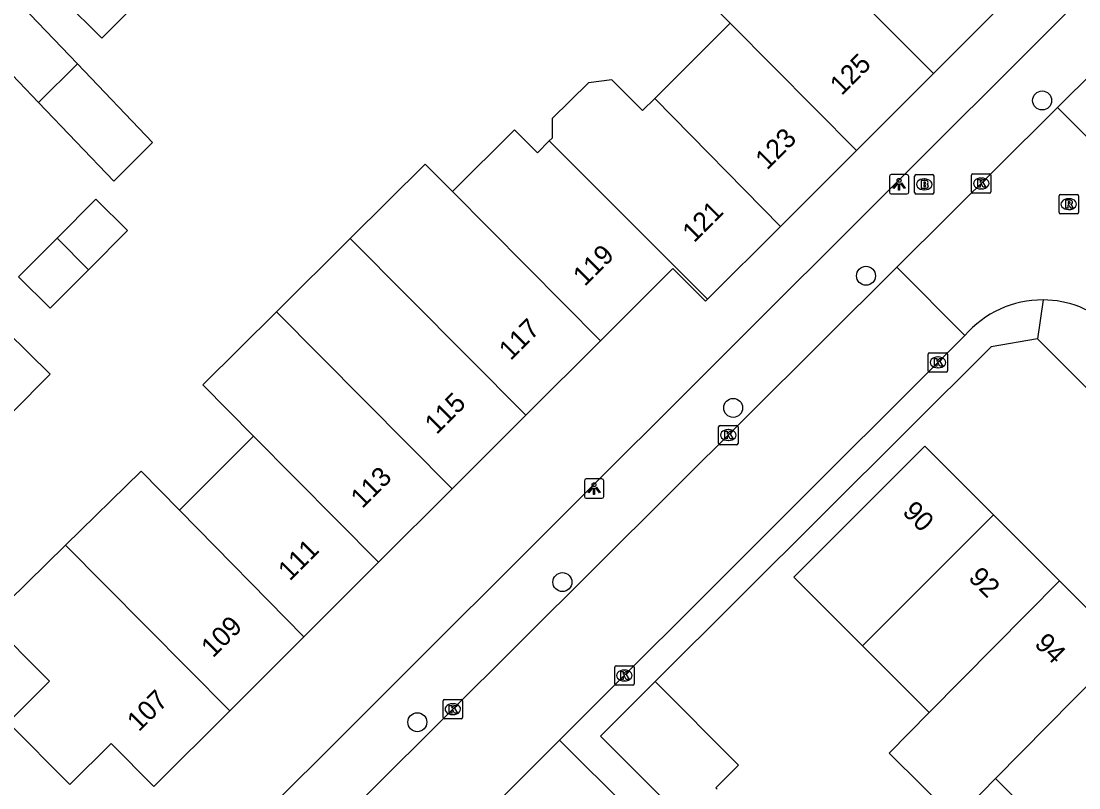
# Model space of a CAD drawing. Extents: x 159961 to 160856, y 382704 to 383353.
# Drawn here: x 160197.9 to 160252.4, y 383210.7 to 383250.2 of the extents above; entities that cross this region are included whole.
import ezdxf

# ---------------------------------------------------------------- set-up
doc = ezdxf.new("R2010")
doc.units = 0
for name, color, linetype in [('IMGEO_Boom', 7, 'Continuous'), ('IMGEO_Brandkraan', 7, 'Continuous'), ('IMGEO_Kolk', 7, 'Continuous'), ('IMGEO_Lichtpunt', 7, 'Continuous'), ('IMGEO_Pand', 7, 'Continuous'), ('IMGEO_Pand_nummerreeks', 7, 'Continuous'), ('IMGEO_Rijbaan_lokaal_open', 7, 'Continuous'), ('IMGEO_Rioolput', 7, 'Continuous'), ('IMGEO_Voetpad_open', 7, 'Continuous')]:
    doc.layers.add(name, color=color, linetype=linetype)

msp = doc.modelspace()

# ---------------------------------------------------------------- linework, layer by layer
at = {"layer": 'IMGEO_Boom'}
for centre in [(160250.477, 383246.087), (160241.403, 383237.06), (160234.562, 383230.254), (160225.766, 383221.283), (160218.293, 383214.067)]:
    msp.add_circle(centre, 0.489, dxfattribs=at)
at = {"layer": 'IMGEO_Brandkraan'}
for p, q in [((160243.905, 383241.342), (160243.905, 383242.194)), ((160243.98, 383242.268), (160244.832, 383242.268)), ((160244.393, 383242.048), (160244.418, 383242.048)), ((160244.906, 383242.194), (160244.906, 383241.342)), ((160244.832, 383241.268), (160243.98, 383241.268)), ((160244.416, 383241.488), (160244.391, 383241.488))]:
    msp.add_line(p, q, dxfattribs=at)
for points in [[(160243.905, 383241.342), (160243.905, 383242.194)], [(160243.98, 383242.268), (160244.832, 383242.268)], [(160244.253, 383241.968), (160244.253, 383241.568), (160244.466, 383241.568)], [(160244.484, 383241.968), (160244.253, 383241.968)], [(160244.432, 383241.887), (160244.378, 383241.887), (160244.378, 383241.811)], [(160244.378, 383241.811), (160244.431, 383241.811)], [(160244.906, 383242.194), (160244.906, 383241.342)], [(160244.832, 383241.268), (160243.98, 383241.268)], [(160244.44, 383241.735), (160244.378, 383241.735), (160244.378, 383241.654)], [(160244.378, 383241.654), (160244.44, 383241.654)]]:
    msp.add_lwpolyline(points, dxfattribs=at)
for centre, radius, start, end in [((160243.982, 383242.192), 0.0765, 91.552, 178.448), ((160243.982, 383242.192), 0.0765, 91.552, 178.448), ((160244.433, 383241.849), 0.0379, 267.8285, 90.9355), ((160244.488, 383241.823), 0.145, 59.4692, 91.5367), ((160244.513, 383241.87), 0.0922, 285.5137, 58.1501), ((160244.518, 383241.678), 0.105, 301.3115, 78.989), ((160244.83, 383242.192), 0.0765, 1.552, 88.448), ((160244.83, 383242.192), 0.0765, 1.552, 88.448), ((160243.982, 383241.344), 0.0765, 181.552, 268.448), ((160243.982, 383241.344), 0.0765, 181.552, 268.448), ((160244.441, 383241.694), 0.0404, 269.8759, 90.5077), ((160244.472, 383241.819), 0.251, 268.6676, 293.5347), ((160244.83, 383241.344), 0.0765, 271.552, 358.448), ((160244.83, 383241.344), 0.0765, 271.552, 358.448)]:
    msp.add_arc(centre, radius, start, end, dxfattribs=at)
for centre, major_axis, ratio, start_param, end_param in [((160244.392, 383241.768), (-0.387, 0.002), 0.722429, 4.712389, 7.853982), ((160244.417, 383241.768), (-0.39, 0.002), 0.717154, 1.570796, 4.712389)]:
    msp.add_ellipse(centre, major_axis=major_axis, ratio=ratio, start_param=start_param, end_param=end_param, dxfattribs=at)
at = {"layer": 'IMGEO_Kolk'}
for p, q in [((160246.913, 383242.315), (160247.765, 383242.315)), ((160246.838, 383241.389), (160246.838, 383242.241)), ((160247.326, 383242.095), (160247.351, 383242.095)), ((160247.839, 383242.241), (160247.839, 383241.389)), ((160247.765, 383241.315), (160246.913, 383241.315)), ((160247.349, 383241.535), (160247.324, 383241.535)), ((160244.608, 383232.172), (160244.608, 383233.024)), ((160244.683, 383233.098), (160245.535, 383233.098)), ((160245.609, 383233.024), (160245.609, 383232.172)), ((160245.096, 383232.878), (160245.121, 383232.878)), ((160245.535, 383232.098), (160244.683, 383232.098)), ((160245.119, 383232.318), (160245.094, 383232.318)), ((160233.811, 383228.429), (160233.811, 383229.281)), ((160233.886, 383229.355), (160234.738, 383229.355)), ((160234.812, 383229.281), (160234.812, 383228.429)), ((160234.299, 383229.135), (160234.324, 383229.135)), ((160234.738, 383228.355), (160233.886, 383228.355)), ((160234.322, 383228.575), (160234.297, 383228.575)), ((160228.459, 383216.049), (160228.459, 383216.901)), ((160228.534, 383216.975), (160229.386, 383216.975)), ((160228.947, 383216.755), (160228.972, 383216.755)), ((160229.46, 383216.901), (160229.46, 383216.049)), ((160228.97, 383216.195), (160228.945, 383216.195)), ((160229.386, 383215.975), (160228.534, 383215.975)), ((160219.62, 383214.31), (160219.62, 383215.162)), ((160219.695, 383215.236), (160220.547, 383215.236)), ((160220.621, 383215.162), (160220.621, 383214.31)), ((160220.108, 383215.016), (160220.133, 383215.016)), ((160220.547, 383214.236), (160219.695, 383214.236)), ((160220.131, 383214.456), (160220.106, 383214.456))]:
    msp.add_line(p, q, dxfattribs=at)
for points in [[(160246.913, 383242.315), (160247.765, 383242.315)], [(160246.838, 383241.389), (160246.838, 383242.241)], [(160247.159, 383242.015), (160247.282, 383242.015), (160247.282, 383241.864), (160247.412, 383242.015), (160247.576, 383242.015), (160247.43, 383241.864), (160247.583, 383241.615), (160247.431, 383241.615), (160247.346, 383241.779), (160247.282, 383241.712), (160247.282, 383241.615), (160247.159, 383241.615), (160247.159, 383242.015)], [(160247.839, 383242.241), (160247.839, 383241.389)], [(160247.765, 383241.315), (160246.913, 383241.315)], [(160244.608, 383232.172), (160244.608, 383233.024)], [(160244.683, 383233.098), (160245.535, 383233.098)], [(160245.609, 383233.024), (160245.609, 383232.172)], [(160244.929, 383232.798), (160245.052, 383232.798), (160245.052, 383232.647), (160245.182, 383232.798), (160245.346, 383232.798), (160245.2, 383232.647), (160245.353, 383232.398), (160245.201, 383232.398), (160245.116, 383232.562), (160245.052, 383232.495), (160245.052, 383232.398), (160244.929, 383232.398), (160244.929, 383232.798)], [(160245.535, 383232.098), (160244.683, 383232.098)], [(160233.811, 383228.429), (160233.811, 383229.281)], [(160233.886, 383229.355), (160234.738, 383229.355)], [(160234.812, 383229.281), (160234.812, 383228.429)], [(160234.132, 383229.055), (160234.255, 383229.055), (160234.255, 383228.904), (160234.385, 383229.055), (160234.549, 383229.055), (160234.403, 383228.904), (160234.556, 383228.655), (160234.404, 383228.655), (160234.319, 383228.819), (160234.255, 383228.752), (160234.255, 383228.655), (160234.132, 383228.655), (160234.132, 383229.055)], [(160234.738, 383228.355), (160233.886, 383228.355)], [(160228.459, 383216.049), (160228.459, 383216.901)], [(160228.534, 383216.975), (160229.386, 383216.975)], [(160229.46, 383216.901), (160229.46, 383216.049)], [(160228.78, 383216.675), (160228.903, 383216.675), (160228.903, 383216.524), (160229.033, 383216.675), (160229.197, 383216.675), (160229.051, 383216.524), (160229.204, 383216.275), (160229.052, 383216.275), (160228.967, 383216.439), (160228.903, 383216.372), (160228.903, 383216.275), (160228.78, 383216.275), (160228.78, 383216.675)], [(160229.386, 383215.975), (160228.534, 383215.975)], [(160219.62, 383214.31), (160219.62, 383215.162)], [(160219.695, 383215.236), (160220.547, 383215.236)], [(160220.621, 383215.162), (160220.621, 383214.31)], [(160219.941, 383214.936), (160220.064, 383214.936), (160220.064, 383214.785), (160220.194, 383214.936), (160220.358, 383214.936), (160220.212, 383214.785), (160220.365, 383214.536), (160220.213, 383214.536), (160220.128, 383214.7), (160220.064, 383214.633), (160220.064, 383214.536), (160219.941, 383214.536), (160219.941, 383214.936)], [(160220.547, 383214.236), (160219.695, 383214.236)]]:
    msp.add_lwpolyline(points, dxfattribs=at)
for centre, start, end in [((160246.915, 383242.239), 91.552, 178.448), ((160246.915, 383242.239), 91.552, 178.448), ((160247.763, 383242.239), 1.552, 88.448), ((160247.763, 383242.239), 1.552, 88.448), ((160246.915, 383241.391), 181.552, 268.448), ((160246.915, 383241.391), 181.552, 268.448), ((160247.763, 383241.391), 271.552, 358.448), ((160247.763, 383241.391), 271.552, 358.448), ((160244.685, 383233.022), 91.552, 178.448), ((160244.685, 383233.022), 91.552, 178.448), ((160245.533, 383233.022), 1.552, 88.448), ((160245.533, 383233.022), 1.552, 88.448), ((160244.685, 383232.174), 181.552, 268.448), ((160244.685, 383232.174), 181.552, 268.448), ((160245.533, 383232.174), 271.552, 358.448), ((160245.533, 383232.174), 271.552, 358.448), ((160233.888, 383229.279), 91.552, 178.448), ((160233.888, 383229.279), 91.552, 178.448), ((160234.736, 383229.279), 1.552, 88.448), ((160234.736, 383229.279), 1.552, 88.448), ((160233.888, 383228.431), 181.552, 268.448), ((160233.888, 383228.431), 181.552, 268.448), ((160234.736, 383228.431), 271.552, 358.448), ((160234.736, 383228.431), 271.552, 358.448), ((160228.536, 383216.899), 91.552, 178.448), ((160228.536, 383216.899), 91.552, 178.448), ((160229.384, 383216.899), 1.552, 88.448), ((160229.384, 383216.899), 1.552, 88.448), ((160228.536, 383216.051), 181.552, 268.448), ((160228.536, 383216.051), 181.552, 268.448), ((160229.384, 383216.051), 271.552, 358.448), ((160229.384, 383216.051), 271.552, 358.448), ((160219.697, 383215.16), 91.552, 178.448), ((160219.697, 383215.16), 91.552, 178.448), ((160220.545, 383215.16), 1.552, 88.448), ((160220.545, 383215.16), 1.552, 88.448), ((160219.697, 383214.312), 181.552, 268.448), ((160219.697, 383214.312), 181.552, 268.448), ((160220.545, 383214.312), 271.552, 358.448), ((160220.545, 383214.312), 271.552, 358.448)]:
    msp.add_arc(centre, 0.0765, start, end, dxfattribs=at)
for centre, major_axis, ratio, start_param, end_param in [((160247.325, 383241.815), (-0.387, 0.002), 0.722429, 4.712389, 7.853982), ((160247.35, 383241.815), (-0.39, 0.002), 0.717154, 1.570796, 4.712389), ((160245.095, 383232.598), (-0.387, 0.002), 0.722429, 4.712389, 7.853982), ((160245.12, 383232.598), (-0.39, 0.002), 0.717154, 1.570796, 4.712389), ((160234.298, 383228.855), (-0.387, 0.002), 0.722429, 4.712389, 7.853982), ((160234.323, 383228.855), (-0.39, 0.002), 0.717154, 1.570796, 4.712389), ((160228.946, 383216.475), (-0.387, 0.002), 0.722429, 4.712389, 7.853982), ((160228.971, 383216.475), (-0.39, 0.002), 0.717154, 1.570796, 4.712389), ((160220.107, 383214.736), (-0.387, 0.002), 0.722429, 4.712389, 7.853982), ((160220.132, 383214.736), (-0.39, 0.002), 0.717154, 1.570796, 4.712389)]:
    msp.add_ellipse(centre, major_axis=major_axis, ratio=ratio, start_param=start_param, end_param=end_param, dxfattribs=at)
at = {"layer": 'IMGEO_Lichtpunt'}
for p, q in [((160242.609, 383242.176), (160242.609, 383241.369)), ((160242.609, 383242.176), (160242.609, 383241.369)), ((160243.511, 383242.271), (160242.703, 383242.271)), ((160243.511, 383242.271), (160242.703, 383242.271)), ((160243.605, 383241.369), (160243.605, 383242.176)), ((160243.605, 383241.369), (160243.605, 383242.176)), ((160242.703, 383241.275), (160243.511, 383241.275)), ((160242.703, 383241.275), (160243.511, 383241.275)), ((160226.898, 383226.501), (160226.898, 383225.694)), ((160226.898, 383226.501), (160226.898, 383225.694)), ((160227.8, 383226.596), (160226.992, 383226.596)), ((160227.8, 383226.596), (160226.992, 383226.596)), ((160227.894, 383225.694), (160227.894, 383226.501)), ((160227.894, 383225.694), (160227.894, 383226.501)), ((160226.992, 383225.6), (160227.8, 383225.6)), ((160226.992, 383225.6), (160227.8, 383225.6))]:
    msp.add_line(p, q, dxfattribs=at)
for points in [[(160242.983, 383241.84), (160243.022, 383241.812), (160242.834, 383241.55), (160242.796, 383241.577), (160242.983, 383241.84)], [(160243.085, 383241.792), (160243.132, 383241.792), (160243.132, 383241.47), (160243.085, 383241.47), (160243.085, 383241.792)], [(160243.195, 383241.812), (160243.233, 383241.839), (160243.42, 383241.577), (160243.381, 383241.549), (160243.195, 383241.812)], [(160227.272, 383226.165), (160227.311, 383226.137), (160227.123, 383225.875), (160227.085, 383225.902), (160227.272, 383226.165)], [(160227.374, 383226.117), (160227.421, 383226.117), (160227.421, 383225.795), (160227.374, 383225.795), (160227.374, 383226.117)], [(160227.484, 383226.137), (160227.522, 383226.164), (160227.709, 383225.902), (160227.67, 383225.874), (160227.484, 383226.137)]]:
    msp.add_lwpolyline(points, dxfattribs=at)
for centre in [(160243.108, 383241.974), (160227.397, 383226.299)]:
    msp.add_circle(centre, 0.0994, dxfattribs=at)
for centre, start, end in [((160242.703, 383242.176), 90, 180), ((160242.703, 383242.176), 90, 180), ((160243.511, 383242.176), 0, 90), ((160243.511, 383242.176), 0, 90), ((160242.703, 383241.369), 180, 270), ((160242.703, 383241.369), 180, 270), ((160243.511, 383241.369), 270, 0), ((160243.511, 383241.369), 270, 360), ((160226.992, 383226.501), 90, 180), ((160226.992, 383226.501), 90, 180), ((160227.8, 383226.501), 0, 90), ((160227.8, 383226.501), 0, 90), ((160226.992, 383225.694), 180, 270), ((160226.992, 383225.694), 180, 270), ((160227.8, 383225.694), 270, 0), ((160227.8, 383225.694), 270, 360)]:
    msp.add_arc(centre, 0.0946, start, end, dxfattribs=at)
at = {"layer": 'IMGEO_Pand'}
for points in [[(160234.412, 383250.073), (160231.985, 383252.518), (160235.896, 383256.424), (160238.338, 383253.994)], [(160238.338, 383253.994), (160242.352, 383250), (160244.887, 383247.478)], [(160200.785, 383247.974), (160196.709, 383252.241), (160194.708, 383250.244), (160198.783, 383245.978)], [(160201.356, 383252.562), (160200.068, 383251.276), (160202.046, 383249.296), (160203.328, 383250.576)], [(160248.59, 383251.176), (160247.413, 383250), (160244.887, 383247.478)], [(160230.525, 383246.193), (160234.338, 383250), (160234.412, 383250.073)], [(160234.412, 383250.073), (160234.484, 383250), (160240.918, 383243.515)], [(160200.785, 383247.974), (160198.783, 383245.978)], [(160198.783, 383245.978), (160202.66, 383241.936), (160204.653, 383243.924), (160200.785, 383247.974)], [(160244.887, 383247.478), (160240.918, 383243.515)], [(160230.525, 383246.193), (160229.899, 383245.568), (160228.32, 383247.149), (160227.114, 383246.989), (160225.235, 383245.167), (160225.235, 383244.149), (160225.091, 383244.006)], [(160236.994, 383239.598), (160230.525, 383246.193)], [(160225.091, 383244.006), (160224.48, 383243.396), (160223.302, 383244.582), (160220.097, 383241.401)], [(160225.091, 383244.006), (160233.243, 383235.851)], [(160240.918, 383243.515), (160236.994, 383239.598)], [(160214.841, 383238.985), (160218.697, 383242.811), (160220.097, 383241.401)], [(160220.097, 383241.401), (160227.725, 383233.717)], [(160201.354, 383237.374), (160203.358, 383239.395), (160201.729, 383241.01), (160199.738, 383239.003)], [(160233.243, 383235.851), (160236.994, 383239.598)], [(160199.738, 383239.003), (160197.753, 383237), (160199.381, 383235.384), (160201.354, 383237.374)], [(160201.354, 383237.374), (160199.738, 383239.003)], [(160214.841, 383238.985), (160211.033, 383235.206)], [(160223.884, 383229.882), (160214.841, 383238.985)], [(160227.725, 383233.717), (160231.454, 383237.441), (160233.142, 383235.751), (160233.243, 383235.851)], [(160211.033, 383235.206), (160207.24, 383231.443), (160209.863, 383228.8)], [(160220.082, 383226.086), (160211.033, 383235.206)], [(160194.679, 383228.72), (160196.684, 383230.742), (160197.419, 383230.014), (160199.376, 383231.987), (160197.129, 383234.215), (160195.172, 383232.241), (160193.18, 383230.232)], [(160227.725, 383233.717), (160223.884, 383229.882)], [(160220.082, 383226.086), (160223.884, 383229.882)], [(160209.863, 383228.8), (160206.045, 383224.987)], [(160209.863, 383228.8), (160216.302, 383222.311)], [(160241.224, 383218.006), (160237.688, 383221.541), (160244.432, 383228.288), (160247.97, 383224.751)], [(160206.045, 383224.987), (160204.062, 383227.003), (160200.167, 383223.186)], [(160216.302, 383222.311), (160220.082, 383226.086)], [(160206.045, 383224.987), (160212.455, 383218.471)], [(160241.224, 383218.006), (160247.97, 383224.751)], [(160247.97, 383224.751), (160251.376, 383221.346)], [(160200.167, 383223.186), (160196.218, 383219.316), (160198.288, 383217.242), (160199.347, 383216.181), (160197.211, 383214.048), (160200.402, 383210.854), (160202.519, 383212.968), (160204.728, 383210.755), (160208.63, 383214.651)], [(160208.63, 383214.651), (160202.194, 383221.142), (160200.167, 383223.186)], [(160212.455, 383218.471), (160216.302, 383222.311)], [(160244.666, 383214.565), (160251.376, 383221.346)], [(160251.376, 383221.346), (160254.768, 383217.955)], [(160208.63, 383214.651), (160212.455, 383218.471)], [(160244.666, 383214.565), (160241.224, 383218.006)], [(160254.768, 383217.955), (160248.073, 383211.16)], [(160230.99, 383210.08), (160227.722, 383213.348), (160230.549, 383216.165)], [(160230.549, 383216.165), (160234.841, 383211.858), (160233.675, 383210.685), (160233.742, 383210.618)], [(160248.073, 383211.16), (160246.023, 383209.079), (160242.595, 383212.472), (160244.666, 383214.565)], [(160252.505, 383208.759), (160251.49, 383207.744), (160251.36, 383207.874), (160248.073, 383211.16)]]:
    msp.add_lwpolyline(points, dxfattribs=at)
at = {"layer": 'IMGEO_Rijbaan_lokaal_open'}
for points in [[(160251.269, 383245.72), (160250.989, 383245.448), (160242.997, 383237.496)], [(160273.314, 383223.64), (160251.269, 383245.72)], [(160242.997, 383237.496), (160208.066, 383202.745)], [(160242.997, 383237.496), (160246.497, 383233.978)], [(160246.497, 383233.978), (160225.625, 383213.136)], [(160213.03, 383200.523), (160225.625, 383213.136)]]:
    msp.add_lwpolyline(points, dxfattribs=at)
for centre, radius, start, end in [((160250.494, 383230.553), 5.264, 89.6559, 139.4118), ((160250.491, 383230.548), 5.269, 47.6466, 89.6245)]:
    msp.add_arc(centre, radius, start, end, dxfattribs=at)
at = {"layer": 'IMGEO_Rioolput'}
for p, q in [((160251.423, 383241.251), (160252.275, 383241.251)), ((160251.348, 383240.325), (160251.348, 383241.177)), ((160251.836, 383241.031), (160251.861, 383241.031)), ((160252.349, 383241.177), (160252.349, 383240.325)), ((160252.275, 383240.251), (160251.423, 383240.251)), ((160251.859, 383240.471), (160251.834, 383240.471))]:
    msp.add_line(p, q, dxfattribs=at)
for points in [[(160251.423, 383241.251), (160252.275, 383241.251)], [(160251.348, 383240.325), (160251.348, 383241.177)], [(160251.937, 383240.949), (160251.685, 383240.951), (160251.685, 383240.551)], [(160251.685, 383240.551), (160251.809, 383240.551), (160251.809, 383240.713), (160251.82, 383240.713)], [(160251.863, 383240.87), (160251.809, 383240.87), (160251.809, 383240.789)], [(160251.809, 383240.789), (160251.861, 383240.789)], [(160251.867, 383240.684), (160251.938, 383240.551), (160252.078, 383240.551), (160252.013, 383240.677)], [(160252.349, 383241.177), (160252.349, 383240.325)], [(160252.275, 383240.251), (160251.423, 383240.251)]]:
    msp.add_lwpolyline(points, dxfattribs=at)
for centre, radius, start, end in [((160251.425, 383241.175), 0.0765, 91.552, 178.448), ((160251.425, 383241.175), 0.0765, 91.552, 178.448), ((160252.273, 383241.175), 0.0765, 1.552, 88.448), ((160252.273, 383241.175), 0.0765, 1.552, 88.448), ((160251.819, 383240.66), 0.0533, 26.0293, 88.6989), ((160251.845, 383240.978), 0.19, 274.7715, 282.9687), ((160251.869, 383240.774), 0.0964, 77.0061, 93.1865), ((160251.883, 383240.831), 0.0378, 276.6634, 79.6772), ((160251.936, 383240.839), 0.109, 350.3612, 89.416), ((160251.934, 383240.839), 0.112, 277.5842, 350.9817), ((160251.918, 383240.624), 0.108, 29.5134, 73.7905), ((160251.425, 383240.327), 0.0765, 181.552, 268.448), ((160251.425, 383240.327), 0.0765, 181.552, 268.448), ((160252.273, 383240.327), 0.0765, 271.552, 358.448), ((160252.273, 383240.327), 0.0765, 271.552, 358.448)]:
    msp.add_arc(centre, radius, start, end, dxfattribs=at)
for centre, major_axis, ratio, start_param, end_param in [((160251.835, 383240.751), (-0.387, 0.002), 0.722429, 4.712389, 7.853982), ((160251.86, 383240.751), (-0.39, 0.002), 0.717154, 1.570796, 4.712389)]:
    msp.add_ellipse(centre, major_axis=major_axis, ratio=ratio, start_param=start_param, end_param=end_param, dxfattribs=at)
at = {"layer": 'IMGEO_Voetpad_open'}
for points in [[(160261.979, 383260.823), (160251.131, 383250), (160208.233, 383207.203), (160206.442, 383208.991), (160204.129, 383206.68)], [(160251.269, 383245.72), (160255.124, 383249.551), (160262.591, 383242.059)], [(160250.526, 383235.817), (160250.238, 383233.806)], [(160250.238, 383233.806), (160247.849, 383233.401), (160230.549, 383216.165)], [(160305.394, 383178.694), (160250.238, 383233.806)], [(160225.625, 383213.136), (160229.216, 383209.548), (160215.125, 383195.487), (160211.897, 383198.805)]]:
    msp.add_lwpolyline(points, dxfattribs=at)

# ---------------------------------------------------------------- texts
at = {"layer": 'IMGEO_Pand_nummerreeks'}
for s, rotation, p in [('125', 44.9543, (160240.15, 383246.309)), ('123', 44.9552, (160236.309, 383242.476)), ('121', 44.9552, (160232.551, 383238.723)), ('119', 44.9571, (160226.918, 383236.473)), ('117', 44.9571, (160223.1, 383232.661)), ('115', 44.9571, (160219.282, 383228.848)), ('113', 44.9571, (160215.464, 383225.036)), ('90', 315.0105, (160243.233, 383224.851)), ('111', 44.9571, (160211.726, 383221.304)), ('92', 315.0105, (160246.629, 383221.455)), ('109', 44.9543, (160207.764, 383217.347)), ('94', 315.0114, (160250.032, 383218.052)), ('107', 44.9571, (160203.945, 383213.534))]:
    msp.add_text(s, height=1, rotation=rotation, dxfattribs=at).set_placement(p)

doc.saveas('drawing.dxf')
